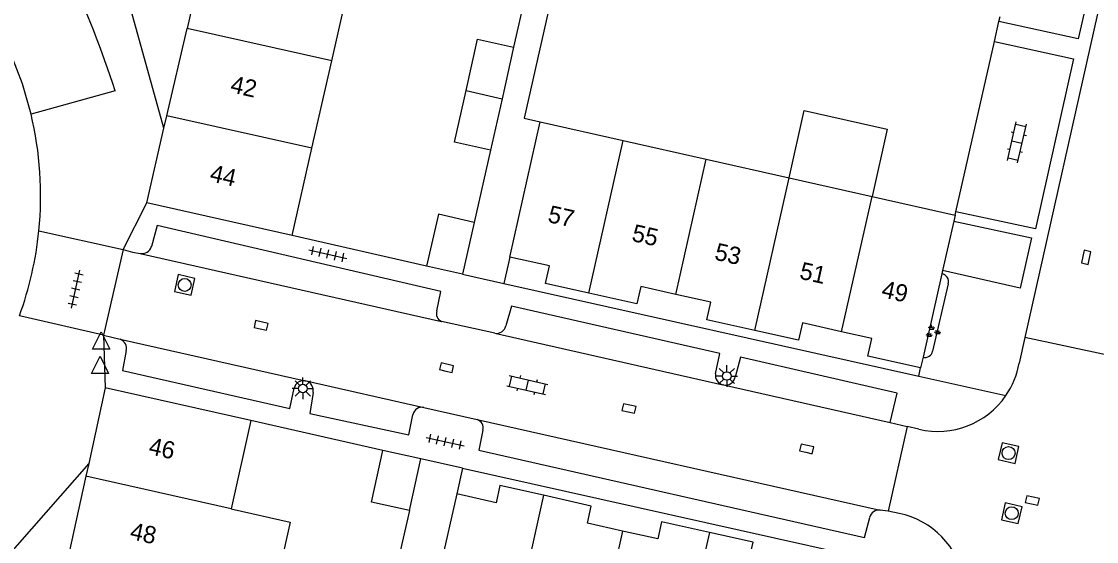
# Model space of a CAD drawing. Extents: x 128000 to 131008, y 398996 to 402500.
# Drawn here: x 128856.3 to 128918.6, y 399151.7 to 399181.9 of the extents above; entities that cross this region are included whole.
import ezdxf

# ---------------------------------------------------------------- set-up
doc = ezdxf.new("R2010")
doc.units = 0
for name, color, linetype in [('gg-afsc-erfafscheiding', 7, 'Continuous'), ('gg-anno-huisnummerreeks BGT', 7, 'Continuous'), ('gg-bbg-bijgebouw', 7, 'Continuous'), ('gg-bbg-gedigitaliseerde bebouwing', 7, 'Continuous'), ('gg-bbg-hoofdgebouw', 7, 'Continuous'), ('gg-bbg-luifel en loopbrug', 7, 'Continuous'), ('gg-bbg-tussenscheiding', 7, 'Continuous'), ('gg-knt-verharding', 7, 'Continuous'), ('gg-knt-verharding nz', 7, 'Continuous'), ('gt-grn-weggrens', 7, 'Continuous'), ('gt-symb-groenvak', 7, 'Continuous'), ('gt-symb-klinker verharding', 7, 'Continuous'), ('gt-symb-kolk', 7, 'Continuous'), ('gt-symb-lichtmast', 7, 'Continuous'), ('gt-symb-rioolschacht', 7, 'Continuous'), ('gt-symb-tegel verharding', 7, 'Continuous'), ('gt-symb-waterafsluiter', 7, 'Continuous')]:
    doc.layers.add(name, color=color, linetype=linetype)

# ---------------------------------------------------------------- blocks, each defined once
blk = doc.blocks.new('gt0-KL1')
at = {"layer": 'gt-symb-klinker verharding'}
for p, q in [((-1.15, 0.3), (1.15, 0.3)), ((-1, -0.3), (-1, 0.3)), ((-0.5, 0.3), (-0.5, 0.45)), ((0, -0.3), (0, 0.3)), ((0.5, 0.3), (0.5, 0.45)), ((1, -0.3), (1, 0.3)), ((-1.15, -0.3), (1.15, -0.3)), ((-0.5, -0.45), (-0.5, -0.3)), ((0.5, -0.45), (0.5, -0.3))]:
    blk.add_line(p, q, dxfattribs=at)
blk = doc.blocks.new('gt0-KOLK')
at = {"layer": 'gt-symb-kolk'}
blk.add_lwpolyline([(0, 0), (0.375, 0), (0.375, 0.4), (-0.375, 0.4), (-0.375, 0), (0, 0)], dxfattribs=at)
blk = doc.blocks.new('gt0-LMAST')
at = {"layer": 'gt-symb-lichtmast'}
for p, q in [((-0.182, 0.173), (-0.447, 0.438)), ((-0.005, 0.246), (-0.005, 0.621)), ((0.172, 0.173), (0.437, 0.438)), ((-0.255, -0.004), (-0.63, -0.004)), ((-0.182, -0.181), (-0.447, -0.446)), ((-0.005, -0.254), (-0.005, -0.629)), ((0.437, -0.446), (0.172, -0.181)), ((0.245, -0.004), (0.62, -0.004))]:
    blk.add_line(p, q, dxfattribs=at)
blk.add_circle((-0.005, -0.004), 0.25, dxfattribs=at)
blk = doc.blocks.new('gt0-GRVAK')
at = {"layer": 'gt-symb-groenvak'}
for p, q in [((-0.11, 0.189), (-0.228, 0.24)), ((-0.182, 0.153), (0.088, 0.153)), ((-0.091, 0.211), (-0.156, 0.322)), ((-0.047, 0.214), (-0.047, 0.393)), ((-0.004, 0.211), (0.061, 0.322)), ((0.015, 0.189), (0.133, 0.24)), ((0.262, -0.052), (0.197, 0.059)), ((0.305, -0.049), (0.305, 0.13)), ((0.349, -0.052), (0.414, 0.059)), ((-0.245, -0.228), (-0.363, -0.177)), ((-0.318, -0.264), (-0.047, -0.264)), ((-0.226, -0.206), (-0.291, -0.095)), ((-0.183, -0.203), (-0.183, -0.024)), ((-0.139, -0.206), (-0.074, -0.095)), ((-0.12, -0.228), (-0.002, -0.177)), ((0.243, -0.074), (0.125, -0.023)), ((0.17, -0.11), (0.441, -0.11)), ((0.368, -0.074), (0.486, -0.023))]:
    blk.add_line(p, q, dxfattribs=at)
blk = doc.blocks.new('gt0-RS')
at = {"layer": 'gt-symb-rioolschacht'}
blk.add_lwpolyline([(-0.5, -0.5), (0.5, -0.5), (0.5, 0.5), (-0.5, 0.5)], close=True, dxfattribs=at)
blk.add_circle((0, 0), 0.375, dxfattribs=at)
blk = doc.blocks.new('gt0-TEG1')
at = {"layer": 'gt-symb-tegel verharding'}
for p, q in [((-1.125, 0), (1.125, 0)), ((-0.9, -0.25), (-0.9, 0.25)), ((-0.45, -0.25), (-0.45, 0.25)), ((0, -0.25), (0, 0.25)), ((0.45, -0.25), (0.45, 0.25)), ((0.9, -0.25), (0.9, 0.25))]:
    blk.add_line(p, q, dxfattribs=at)
blk = doc.blocks.new('gt0-WAFSL')
at = {"layer": 'gt-symb-waterafsluiter'}
for p, q in [((-0.5, -0.333), (0, 0.667)), ((0, 0.667), (0.5, -0.333)), ((0.5, -0.333), (-0.5, -0.333))]:
    blk.add_line(p, q, dxfattribs=at)

msp = doc.modelspace()

# ---------------------------------------------------------------- linework, layer by layer
at = {"layer": 'gg-afsc-erfafscheiding'}
for p, q in [((128885.837, 399184.742), (128884.858, 399180.403)), ((128912.974, 399181.898), (128913.04, 399182.191)), ((128912.711, 399180.734), (128912.974, 399181.898)), ((128910.484, 399170.857), (128912.711, 399180.734)), ((128883.513, 399174.445), (128882.57, 399170.251)), ((128910.44, 399170.661), (128910.484, 399170.857)), ((128884.63, 399168.24), (128884.286, 399166.714)), ((128878.82, 399153.54), (128877.861, 399149.294))]:
    msp.add_line(p, q, dxfattribs=at)
msp.add_lwpolyline([(128891.2, 399189.229), (128888.522, 399189.833), (128885.467, 399176.29), (128886.4, 399176.08)], dxfattribs=at)
at = {"layer": 'gg-bbg-bijgebouw'}
for p, q in [((128884.858, 399180.403), (128884.186, 399177.424)), ((128884.186, 399177.424), (128883.513, 399174.445)), ((128882.57, 399170.251), (128881.89, 399167.25)), ((128881.89, 399167.25), (128879.82, 399167.72)), ((128879.49, 399156.54), (128877.29, 399157.021)), ((128878.82, 399153.54), (128879.49, 399156.54))]:
    msp.add_line(p, q, dxfattribs=at)
for points in [[(128882.1, 399177.889), (128882.772, 399180.868), (128884.858, 399180.403)], [(128883.513, 399174.445), (128881.427, 399174.91), (128882.1, 399177.889)], [(128882.57, 399170.251), (128880.51, 399170.721), (128879.82, 399167.72)], [(128878.82, 399153.54), (128876.63, 399154.02), (128877.29, 399157.021)]]:
    msp.add_lwpolyline(points, dxfattribs=at)
at = {"layer": 'gg-bbg-gedigitaliseerde bebouwing'}
msp.add_lwpolyline([(128868.489, 399153.634), (128871.905, 399152.873), (128870.768, 399147.766), (128867.352, 399148.527)], dxfattribs=at)
at = {"layer": 'gg-bbg-hoofdgebouw'}
for p, q in [((128867.05, 399186.3), (128865.938, 399181.492)), ((128864.766, 399176.422), (128865.938, 399181.492)), ((128873.175, 399174.548), (128874.321, 399179.623)), ((128864.601, 399175.707), (128864.766, 399176.422)), ((128884.63, 399168.24), (128886.4, 399176.08)), ((128886.4, 399176.08), (128891.211, 399174.996)), ((128863.6, 399171.38), (128864.601, 399175.707)), ((128891.211, 399174.996), (128896.018, 399173.912)), ((128872.03, 399169.481), (128873.175, 399174.548)), ((128896.018, 399173.912), (128900.826, 399172.828)), ((128900.826, 399172.828), (128905.633, 399171.745)), ((128905.633, 399171.745), (128910.44, 399170.661)), ((128872.03, 399169.481), (128863.6, 399171.38)), ((128910.44, 399170.661), (128910.363, 399170.32)), ((128910.363, 399170.32), (128909.715, 399167.454)), ((128909.673, 399167.266), (128908.58, 399162.429)), ((128909.715, 399167.454), (128909.673, 399167.266)), ((128908.58, 399162.429), (128908.44, 399161.811)), ((128861.2, 399160.651), (128860.237, 399156.267)), ((128869.63, 399158.76), (128861.2, 399160.651)), ((128869.63, 399158.76), (128868.489, 399153.634)), ((128860.237, 399156.267), (128860.074, 399155.527)), ((128860.074, 399155.527), (128858.953, 399150.417)), ((128881.56, 399154.501), (128879.79, 399146.67))]:
    msp.add_line(p, q, dxfattribs=at)
for points in [[(128874.321, 399179.623), (128875.52, 399184.925), (128873.023, 399185.49)], [(128889.213, 399166.145), (128886.7, 399166.711), (128886.93, 399167.731), (128884.63, 399168.24)], [(128894.25, 399166.077), (128892.22, 399166.531), (128891.99, 399165.52), (128889.213, 399166.145)], [(128898.828, 399163.979), (128896.06, 399164.6), (128896.29, 399165.62), (128894.25, 399166.077)], [(128903.863, 399163.908), (128901.59, 399164.421), (128901.36, 399163.411), (128898.828, 399163.979)], [(128908.44, 399161.811), (128905.39, 399162.501), (128905.62, 399163.511), (128903.863, 399163.908)], [(128886.589, 399154.423), (128884.06, 399154.991), (128883.84, 399153.99), (128881.56, 399154.501)], [(128891.172, 399152.35), (128889.13, 399152.81), (128889.36, 399153.8), (128886.589, 399154.423)], [(128896.201, 399152.268), (128893.43, 399152.89), (128893.21, 399151.89), (128891.172, 399152.35)], [(128900.784, 399150.193), (128898.5, 399150.701), (128898.73, 399151.701), (128896.201, 399152.268)]]:
    msp.add_lwpolyline(points, dxfattribs=at)
at = {"layer": 'gg-bbg-luifel en loopbrug'}
msp.add_lwpolyline([(128900.826, 399172.828), (128901.697, 399176.732), (128906.506, 399175.66), (128905.633, 399171.745)], dxfattribs=at)
at = {"layer": 'gg-bbg-tussenscheiding'}
for p, q in [((128874.321, 399179.623), (128865.938, 399181.492)), ((128882.1, 399177.889), (128884.186, 399177.424)), ((128873.175, 399174.548), (128864.766, 399176.422)), ((128889.213, 399166.145), (128891.211, 399174.996)), ((128894.25, 399166.077), (128896.018, 399173.912)), ((128898.828, 399163.979), (128900.826, 399172.828)), ((128903.863, 399163.908), (128905.633, 399171.745)), ((128868.489, 399153.634), (128860.074, 399155.527)), ((128886.589, 399154.423), (128884.611, 399145.58)), ((128891.172, 399152.35), (128889.415, 399144.493)), ((128896.201, 399152.268), (128894.219, 399143.407))]:
    msp.add_line(p, q, dxfattribs=at)
at = {"layer": 'gg-knt-verharding'}
for p, q in [((128927.598, 399222.072), (128914.483, 399163.569)), ((128861.775, 399177.871), (128856.897, 399176.527)), ((128879.82, 399167.72), (128872.03, 399169.481)), ((128862.232, 399168.68), (128861.091, 399163.707)), ((128884.286, 399166.714), (128908.333, 399161.336)), ((128910.034, 399166.695), (128909.133, 399162.782)), ((128883.767, 399163.819), (128880.682, 399164.51)), ((128861.091, 399163.707), (128862.058, 399163.472)), ((128914.483, 399163.569), (128914.149, 399162.079)), ((128919.266, 399162.541), (128914.483, 399163.569)), ((128908.333, 399161.336), (128908.44, 399161.811)), ((128897.012, 399160.824), (128896.985, 399160.83)), ((128879.66, 399159.52), (128882.741, 399158.819)), ((128877.29, 399157.021), (128869.63, 399158.76)), ((128906.677, 399158.639), (128907.668, 399158.421)), ((128907.668, 399158.421), (128906.567, 399153.509)), ((128908.34, 399158.26), (128907.668, 399158.421)), ((128881.896, 399156.001), (128881.56, 399154.501)), ((128881.896, 399156.001), (128905.936, 399150.615)), ((128906.567, 399153.509), (128906.105, 399153.561)), ((128907.191, 399153.369), (128906.567, 399153.509))]:
    msp.add_line(p, q, dxfattribs=at)
for points in [[(128864.601, 399175.707), (128861.54, 399186.741), (128885.35, 399292.58)], [(128913.455, 399184.101), (128918.063, 399183.087), (128917.566, 399180.901), (128912.974, 399181.898)], [(128912.711, 399180.734), (128917.298, 399179.733), (128915.101, 399169.877), (128910.484, 399170.857)], [(128880.413, 399165.114), (128880.636, 399166.248), (128864.197, 399170.074), (128863.878, 399168.861)], [(128910.363, 399170.32), (128914.874, 399169.359), (128914.208, 399166.445), (128909.715, 399167.454)], [(128862.232, 399168.68), (128862.779, 399168.515), (128863.211, 399168.448)], [(128896.554, 399161.477), (128896.797, 399162.656), (128884.741, 399165.4), (128884.413, 399164.244)], [(128862.415, 399162.812), (128862.191, 399161.656), (128871.889, 399159.458), (128872.14, 399160.637)], [(128906.677, 399158.639), (128907.084, 399160.343), (128898.012, 399162.43), (128897.695, 399161.283)], [(128873.236, 399160.384), (128873.048, 399159.166), (128878.789, 399157.922), (128879.027, 399159.096)], [(128883.083, 399158.208), (128882.846, 399157.042), (128905.183, 399151.979), (128905.488, 399153.134)], [(128860.237, 399156.267), (128852.76, 399147.751), (128832.541, 399058.49)]]:
    msp.add_lwpolyline(points, dxfattribs=at)
for centre, radius, start, end in [((128811.408, 399161.823), 52.862, 17.67317, 25.69662), ((128837.036, 399171.796), 20.417, 354.27955, 13.39806), ((128837.051, 399171.794), 20.401, 340.06392, 354.28027), ((128863.323, 399169.013), 0.576, 258.79772, 344.73307), ((128909.612, 399166.828), 0.443, 342.55044, 82.05369), ((128880.848, 399164.946), 0.466, 158.86172, 249.15124), ((128883.854, 399164.39), 0.577, 261.31119, 345.37022), ((128861.864, 399162.94), 0.566, 346.89479, 69.92392), ((128908.691, 399162.865), 0.45, 255.77006, 349.33308), ((128909.437, 399162.921), 4.786, 325.42093, 349.87414), ((128872.687, 399160.508), 0.562, 79.48608, 166.74736), ((128872.689, 399160.509), 0.561, 347.08408, 75.37173), ((128897.127, 399161.391), 0.579, 171.49053, 255.84872), ((128897.126, 399161.392), 0.579, 258.63826, 349.16671), ((128909.436, 399162.92), 4.787, 256.76767, 325.43228), ((128879.556, 399158.991), 0.539, 78.88101, 168.74941), ((128882.572, 399158.323), 0.524, 347.32437, 71.15044), ((128906.02, 399153.024), 0.544, 81.04604, 168.32494), ((128906.231, 399148.673), 4.793, 9.7659, 78.45101)]:
    msp.add_arc(centre, radius, start, end, dxfattribs=at)
at = {"layer": 'gg-knt-verharding nz'}
for p, q in [((128863.211, 399168.448), (128880.682, 399164.51)), ((128883.767, 399163.819), (128896.985, 399160.83)), ((128862.058, 399163.472), (128872.79, 399161.061)), ((128872.79, 399161.061), (128872.831, 399161.052)), ((128872.831, 399161.052), (128879.66, 399159.52)), ((128897.012, 399160.824), (128906.677, 399158.639)), ((128882.741, 399158.819), (128906.105, 399153.561))]:
    msp.add_line(p, q, dxfattribs=at)
msp.add_lwpolyline([(128856.897, 399176.527), (128856.396, 399178.279), (128855.74, 399179.98), (128854.547, 399182.323), (128854.126, 399183.404)], dxfattribs=at)
at = {"layer": 'gt-grn-weggrens'}
for p, q in [((128862.232, 399168.68), (128863.6, 399171.38)), ((128857.351, 399169.761), (128862.232, 399168.68)), ((128881.89, 399167.25), (128884.286, 399166.714)), ((128861.091, 399163.707), (128856.23, 399164.838)), ((128861.091, 399163.707), (128861.2, 399160.651)), ((128908.333, 399161.336), (128913.378, 399160.204)), ((128881.896, 399156.001), (128879.49, 399156.54))]:
    msp.add_line(p, q, dxfattribs=at)

# ---------------------------------------------------------------- block references
at = {"layer": 'gt-symb-groenvak'}
msp.add_blockref('gt0-GRVAK', (128909.127, 399163.913), dxfattribs=at)
at = {"layer": 'gt-symb-klinker verharding'}
for p, rotation in [((128914.02, 399174.889), 77.28466301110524), ((128885.658, 399160.816), -12.702731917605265)]:
    msp.add_blockref('gt0-KL1', p, dxfattribs=dict(at, rotation=rotation))
at = {"layer": 'gt-symb-kolk'}
for p, rotation in [((128918.225, 399168.176), 77.28466301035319), ((128870.183, 399164.081), -12.702731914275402), ((128880.93, 399161.63), -12.70273191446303), ((128891.499, 399159.262), -12.702731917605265), ((128901.791, 399156.918), -12.702731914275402), ((128914.959, 399154.315), 167.3531465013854)]:
    msp.add_blockref('gt0-KOLK', p, dxfattribs=dict(at, rotation=rotation))
at = {"layer": 'gt-symb-lichtmast'}
for p in [(128897.218, 399161.345), (128872.648, 399160.625)]:
    msp.add_blockref('gt0-LMAST', p, dxfattribs=at)
at = {"layer": 'gt-symb-rioolschacht'}
for p, rotation in [((128865.799, 399166.622), 77.29726808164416), ((128913.535, 399156.87), -12.646853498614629), ((128913.72, 399153.386), -12.646853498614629)]:
    msp.add_blockref('gt0-RS', p, dxfattribs=dict(at, rotation=rotation))
at = {"layer": 'gt-symb-tegel verharding'}
for p, rotation in [((128874.095, 399168.41), -12.715336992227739), ((128859.483, 399166.373), 77.2972680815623), ((128880.893, 399157.536), -12.702731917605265)]:
    msp.add_blockref('gt0-TEG1', p, dxfattribs=dict(at, rotation=rotation))
at = {"layer": 'gt-symb-waterafsluiter'}
for p in [(128860.964, 399163.23), (128860.895, 399161.821)]:
    msp.add_blockref('gt0-WAFSL', p, dxfattribs=at)

# ---------------------------------------------------------------- texts
at = {"layer": 'gg-anno-huisnummerreeks BGT'}
for s, rotation, p in [('42', 347, (128868.394, 399177.809)), ('44', 347, (128867.202, 399172.651)), ('57', 347.3, (128886.789, 399170.279)), ('55', 347.3, (128891.653, 399169.183)), ('53', 347.4, (128896.45, 399168.098)), ('51', 347.4, (128901.371, 399166.993)), ('49', 347.2, (128906.121, 399165.924)), ('46', 347.6, (128863.659, 399156.821)), ('48', 347.6, (128862.578, 399151.899))]:
    msp.add_text(s, height=1, rotation=rotation, dxfattribs=at).set_placement(p)

doc.saveas('drawing.dxf')
